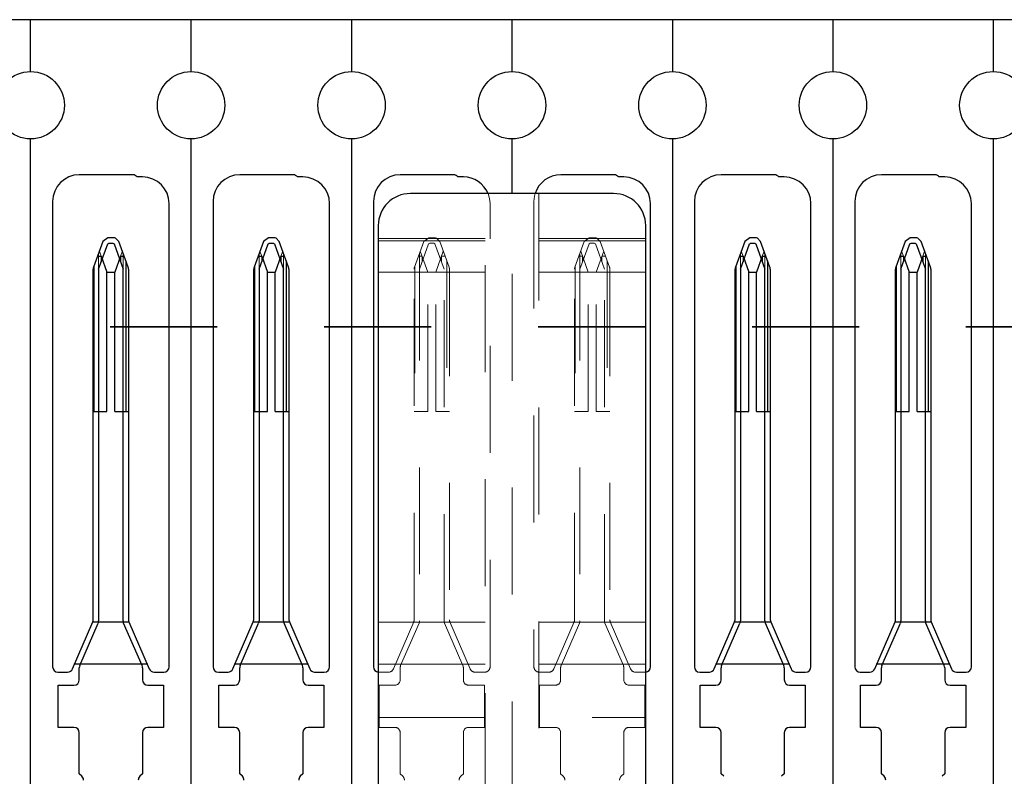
# Model space of a CAD drawing. Header units: inches. Extents: x 1880 to 2363, y -453 to -54.
# Tile 578 of 656: x 1907.293 to 1908.213, y -67.498 to -66.791. Entities that reach past the tile are written whole.
import ezdxf

# ---------------------------------------------------------------- set-up
doc = ezdxf.new("R2010")
doc.units = ezdxf.units.IN
doc.header["$LTSCALE"] = 0.5
doc.header["$MEASUREMENT"] = 0
doc.linetypes.add('HIDDEN', pattern=[0.225, 0.15, -0.075])
doc.linetypes.add('PHANTOM', pattern=[0.25, 0.125, -0.025, 0.025, -0.025, 0.025, -0.025])
doc.layers.add('APP-M-S', color=30, linetype='Continuous')
doc.layers.add('PUN-M-S3', color=8, linetype='Continuous')

msp = doc.modelspace()

# ---------------------------------------------------------------- linework, layer by layer
at = {"color": 7, "linetype": 'PHANTOM', "lineweight": 35}
msp.add_line((1914.67764, -67.07812), (1902.36134, -67.07812), dxfattribs=at)
at = {"layer": 'APP-M-S', "linetype": 'Continuous', "lineweight": 25}
for p, q in [((1907.45324, -66.79107), (1907.00324, -66.79107)), ((1907.30324, -66.83957), (1907.30324, -66.79107)), ((1907.90324, -66.79107), (1907.45324, -66.79107)), ((1907.45324, -66.83957), (1907.45324, -66.79107)), ((1907.60324, -66.79107), (1907.60324, -66.83957)), ((1907.75324, -66.83957), (1907.75324, -66.79107)), ((1907.90324, -66.79107), (1907.90324, -66.83957)), ((1908.20324, -66.79107), (1907.90324, -66.79107)), ((1908.05324, -66.79107), (1908.05324, -66.83957)), ((1909.85324, -66.79107), (1908.20324, -66.79107)), ((1908.20324, -66.83957), (1908.20324, -66.79107)), ((1907.30324, -67.82957), (1907.30324, -66.90257)), ((1907.45324, -67.82957), (1907.45324, -66.90257)), ((1907.60324, -66.90257), (1907.60324, -67.82957)), ((1907.75324, -66.95357), (1907.75324, -66.90257)), ((1907.90324, -66.90257), (1907.90324, -67.82957)), ((1908.05324, -66.90257), (1908.05324, -67.82957)), ((1908.20324, -67.82957), (1908.20324, -66.90257)), ((1907.39874, -66.93607), (1907.34874, -66.93607)), ((1907.40774, -66.93807), (1907.40274, -66.93807)), ((1907.54874, -66.93607), (1907.49874, -66.93607)), ((1907.55774, -66.93807), (1907.55274, -66.93807)), ((1907.69874, -66.93607), (1907.64874, -66.93607)), ((1907.70774, -66.93807), (1907.70274, -66.93807)), ((1907.84874, -66.93607), (1907.79874, -66.93607)), ((1907.85774, -66.93807), (1907.85274, -66.93807)), ((1907.99874, -66.93607), (1907.94874, -66.93607)), ((1908.00774, -66.93807), (1908.00274, -66.93807)), ((1908.14874, -66.93607), (1908.09874, -66.93607)), ((1908.15774, -66.93807), (1908.15274, -66.93807)), ((1907.32374, -66.96107), (1907.32374, -67.39607)), ((1907.43274, -67.39607), (1907.43274, -66.96307)), ((1907.47374, -66.96107), (1907.47374, -67.39607)), ((1907.58274, -67.39607), (1907.58274, -66.96307)), ((1907.62374, -66.96107), (1907.62374, -67.39607)), ((1907.88274, -67.39607), (1907.88274, -66.96307)), ((1907.92374, -66.96107), (1907.92374, -67.39607)), ((1908.03274, -67.39607), (1908.03274, -66.96307)), ((1908.07374, -66.96107), (1908.07374, -67.39607)), ((1908.18274, -67.39607), (1908.18274, -66.96307)), ((1907.37083, -66.99836), (1907.36204, -67.02251)), ((1907.36674, -67.02422), (1907.37531, -67.00067)), ((1907.37553, -66.99507), (1907.37083, -66.99836)), ((1907.37531, -67.00067), (1907.37633, -66.99992)), ((1907.38183, -66.99507), (1907.37553, -66.99507)), ((1907.37633, -66.99992), (1907.38014, -66.99992)), ((1907.38014, -66.99992), (1907.38117, -67.00067)), ((1907.38117, -67.00067), (1907.38974, -67.02422)), ((1907.38265, -66.99537), (1907.38183, -66.99507)), ((1907.38564, -66.99836), (1907.38265, -66.99537)), ((1907.39443, -67.02251), (1907.38564, -66.99836)), ((1907.52083, -66.99836), (1907.51204, -67.02251)), ((1907.51674, -67.02422), (1907.52531, -67.00067)), ((1907.52553, -66.99507), (1907.52083, -66.99836)), ((1907.52531, -67.00067), (1907.52633, -66.99992)), ((1907.53183, -66.99507), (1907.52553, -66.99507)), ((1907.52633, -66.99992), (1907.53014, -66.99992)), ((1907.53014, -66.99992), (1907.53117, -67.00067)), ((1907.53117, -67.00067), (1907.53974, -67.02422)), ((1907.53265, -66.99537), (1907.53183, -66.99507)), ((1907.53564, -66.99836), (1907.53265, -66.99537)), ((1907.54443, -67.02251), (1907.53564, -66.99836)), ((1907.97083, -66.99836), (1907.96204, -67.02251)), ((1907.96674, -67.02422), (1907.97531, -67.00067)), ((1907.97553, -66.99507), (1907.97083, -66.99836)), ((1907.97531, -67.00067), (1907.97633, -66.99992)), ((1907.98183, -66.99507), (1907.97553, -66.99507)), ((1907.97633, -66.99992), (1907.98014, -66.99992)), ((1907.98014, -66.99992), (1907.98117, -67.00067)), ((1907.98117, -67.00067), (1907.98974, -67.02422)), ((1907.98265, -66.99537), (1907.98183, -66.99507)), ((1907.98564, -66.99836), (1907.98265, -66.99537)), ((1907.99443, -67.02251), (1907.98564, -66.99836)), ((1908.12083, -66.99836), (1908.11204, -67.02251)), ((1908.11674, -67.02422), (1908.12531, -67.00067)), ((1908.12553, -66.99507), (1908.12083, -66.99836)), ((1908.12531, -67.00067), (1908.12633, -66.99992)), ((1908.13183, -66.99507), (1908.12553, -66.99507)), ((1908.12633, -66.99992), (1908.13014, -66.99992)), ((1908.13014, -66.99992), (1908.13117, -67.00067)), ((1908.13117, -67.00067), (1908.13974, -67.02422)), ((1908.13265, -66.99537), (1908.13183, -66.99507)), ((1908.13564, -66.99836), (1908.13265, -66.99537)), ((1908.14443, -67.02251), (1908.13564, -66.99836)), ((1907.36577, -67.01226), (1907.36924, -67.01226)), ((1907.36924, -67.01226), (1907.37459, -67.02697)), ((1907.36924, -67.01226), (1907.36924, -67.01735)), ((1907.38724, -67.01226), (1907.38188, -67.02697)), ((1907.38724, -67.01226), (1907.38724, -67.01735)), ((1907.38724, -67.01226), (1907.3907, -67.01226)), ((1907.51577, -67.01226), (1907.51924, -67.01226)), ((1907.51924, -67.01226), (1907.52459, -67.02697)), ((1907.51924, -67.01226), (1907.51924, -67.01735)), ((1907.53724, -67.01226), (1907.53188, -67.02697)), ((1907.53724, -67.01226), (1907.53724, -67.01735)), ((1907.53724, -67.01226), (1907.5407, -67.01226)), ((1907.96577, -67.01226), (1907.96924, -67.01226)), ((1907.96924, -67.01226), (1907.97459, -67.02697)), ((1907.96924, -67.01226), (1907.96924, -67.01735)), ((1907.98724, -67.01226), (1907.98188, -67.02697)), ((1907.98724, -67.01226), (1907.98724, -67.01735)), ((1907.98724, -67.01226), (1907.9907, -67.01226)), ((1908.11577, -67.01226), (1908.11924, -67.01226)), ((1908.11924, -67.01226), (1908.12459, -67.02697)), ((1908.11924, -67.01226), (1908.11924, -67.01735)), ((1908.13724, -67.01226), (1908.13188, -67.02697)), ((1908.13724, -67.01226), (1908.13724, -67.01735)), ((1908.13724, -67.01226), (1908.1407, -67.01226)), ((1907.36241, -67.0215), (1907.36241, -67.1574)), ((1907.39224, -67.01647), (1907.39224, -67.1574)), ((1907.51241, -67.0215), (1907.51241, -67.1574)), ((1907.54224, -67.01647), (1907.54224, -67.1574)), ((1907.96241, -67.0215), (1907.96241, -67.1574)), ((1907.99224, -67.01647), (1907.99224, -67.1574)), ((1908.11241, -67.0215), (1908.11241, -67.1574)), ((1908.14224, -67.01647), (1908.14224, -67.1574)), ((1907.36174, -67.35218), (1907.36174, -67.02422)), ((1907.36674, -67.02422), (1907.36674, -67.35322)), ((1907.37459, -67.02697), (1907.38188, -67.02697)), ((1907.37459, -67.1574), (1907.37459, -67.02697)), ((1907.38188, -67.1574), (1907.38188, -67.02697)), ((1907.38974, -67.35322), (1907.38974, -67.02422)), ((1907.39474, -67.02422), (1907.39474, -67.35218)), ((1907.51174, -67.35218), (1907.51174, -67.02422)), ((1907.51674, -67.02422), (1907.51674, -67.35322)), ((1907.52459, -67.1574), (1907.52459, -67.02697)), ((1907.52459, -67.02697), (1907.53188, -67.02697)), ((1907.53188, -67.1574), (1907.53188, -67.02697)), ((1907.53974, -67.35322), (1907.53974, -67.02422)), ((1907.54474, -67.02422), (1907.54474, -67.35218)), ((1907.96174, -67.35218), (1907.96174, -67.02422)), ((1907.96674, -67.02422), (1907.96674, -67.35322)), ((1907.97459, -67.1574), (1907.97459, -67.02697)), ((1907.97459, -67.02697), (1907.98188, -67.02697)), ((1907.98188, -67.1574), (1907.98188, -67.02697)), ((1907.98974, -67.35322), (1907.98974, -67.02422)), ((1907.99474, -67.02422), (1907.99474, -67.35218)), ((1908.11174, -67.35218), (1908.11174, -67.02422)), ((1908.11674, -67.02422), (1908.11674, -67.35322)), ((1908.12459, -67.1574), (1908.12459, -67.02697)), ((1908.12459, -67.02697), (1908.13188, -67.02697)), ((1908.13188, -67.1574), (1908.13188, -67.02697)), ((1908.13974, -67.35322), (1908.13974, -67.02422)), ((1908.14474, -67.02422), (1908.14474, -67.35218)), ((1907.36174, -67.1574), (1907.37459, -67.1574)), ((1907.38188, -67.1574), (1907.39474, -67.1574)), ((1907.51174, -67.1574), (1907.52459, -67.1574)), ((1907.53188, -67.1574), (1907.54474, -67.1574)), ((1907.96174, -67.1574), (1907.97459, -67.1574)), ((1907.98188, -67.1574), (1907.99474, -67.1574)), ((1908.11174, -67.1574), (1908.12459, -67.1574)), ((1908.13188, -67.1574), (1908.14474, -67.1574)), ((1907.34235, -67.39805), (1907.36132, -67.35417)), ((1907.34912, -67.39499), (1907.36632, -67.3552)), ((1907.39518, -67.35425), (1907.36129, -67.35425)), ((1907.36663, -67.35425), (1907.36632, -67.3552)), ((1907.39015, -67.3552), (1907.38984, -67.35425)), ((1907.40735, -67.39499), (1907.39015, -67.3552)), ((1907.39515, -67.35417), (1907.41412, -67.39805)), ((1907.49235, -67.39805), (1907.51132, -67.35417)), ((1907.49912, -67.39499), (1907.51632, -67.3552)), ((1907.51663, -67.35425), (1907.51129, -67.35425)), ((1907.51663, -67.35425), (1907.51632, -67.3552)), ((1907.54518, -67.35425), (1907.51663, -67.35425)), ((1907.54015, -67.3552), (1907.53984, -67.35425)), ((1907.55735, -67.39499), (1907.54015, -67.3552)), ((1907.54515, -67.35417), (1907.56412, -67.39805)), ((1907.94235, -67.39805), (1907.96132, -67.35417)), ((1907.94912, -67.39499), (1907.96632, -67.3552)), ((1907.99518, -67.35425), (1907.96129, -67.35425)), ((1907.96663, -67.35425), (1907.96632, -67.3552)), ((1907.99015, -67.3552), (1907.98984, -67.35425)), ((1908.00735, -67.39499), (1907.99015, -67.3552)), ((1907.99515, -67.35417), (1908.01412, -67.39805)), ((1908.09235, -67.39805), (1908.11132, -67.35417)), ((1908.09912, -67.39499), (1908.11632, -67.3552)), ((1908.14518, -67.35425), (1908.11129, -67.35425)), ((1908.11663, -67.35425), (1908.11632, -67.3552)), ((1908.14015, -67.3552), (1908.13984, -67.35425)), ((1908.15735, -67.39499), (1908.14015, -67.3552)), ((1908.14515, -67.35417), (1908.16412, -67.39805)), ((1907.41221, -67.39362), (1907.34426, -67.39362)), ((1907.34871, -67.40831), (1907.34871, -67.39697)), ((1907.40776, -67.39697), (1907.40776, -67.40831)), ((1907.56221, -67.39362), (1907.49426, -67.39362)), ((1907.49871, -67.40831), (1907.49871, -67.39697)), ((1907.55776, -67.39697), (1907.55776, -67.40831)), ((1908.01221, -67.39362), (1907.94426, -67.39362)), ((1907.94871, -67.40831), (1907.94871, -67.39697)), ((1908.00776, -67.39697), (1908.00776, -67.40831)), ((1908.16221, -67.39362), (1908.09426, -67.39362)), ((1908.09871, -67.40831), (1908.09871, -67.39697)), ((1908.15776, -67.39697), (1908.15776, -67.40831)), ((1907.32874, -67.40107), (1907.33776, -67.40107)), ((1907.41871, -67.40107), (1907.42774, -67.40107)), ((1907.47874, -67.40107), (1907.48776, -67.40107)), ((1907.56871, -67.40107), (1907.57774, -67.40107)), ((1907.92874, -67.40107), (1907.93776, -67.40107)), ((1908.01871, -67.40107), (1908.02774, -67.40107)), ((1908.07874, -67.40107), (1908.08776, -67.40107)), ((1908.16871, -67.40107), (1908.17774, -67.40107)), ((1907.32902, -67.41331), (1907.34371, -67.41331)), ((1907.32902, -67.45268), (1907.32902, -67.41331)), ((1907.41276, -67.41331), (1907.42745, -67.41331)), ((1907.42745, -67.41331), (1907.42745, -67.45268)), ((1907.47902, -67.41331), (1907.49371, -67.41331)), ((1907.47902, -67.45268), (1907.47902, -67.41331)), ((1907.56276, -67.41331), (1907.57745, -67.41331)), ((1907.57745, -67.41331), (1907.57745, -67.45268)), ((1907.92902, -67.41331), (1907.94371, -67.41331)), ((1907.92902, -67.45268), (1907.92902, -67.41331)), ((1908.01276, -67.41331), (1908.02745, -67.41331)), ((1908.02745, -67.41331), (1908.02745, -67.45268)), ((1908.07902, -67.41331), (1908.09371, -67.41331)), ((1908.07902, -67.45268), (1908.07902, -67.41331)), ((1908.16276, -67.41331), (1908.17745, -67.41331)), ((1908.17745, -67.41331), (1908.17745, -67.45268)), ((1907.34371, -67.45268), (1907.32902, -67.45268)), ((1907.42745, -67.45268), (1907.41276, -67.45268)), ((1907.49371, -67.45268), (1907.47902, -67.45268)), ((1907.57745, -67.45268), (1907.56276, -67.45268)), ((1907.94371, -67.45268), (1907.92902, -67.45268)), ((1908.02745, -67.45268), (1908.01276, -67.45268)), ((1908.09371, -67.45268), (1908.07902, -67.45268)), ((1908.17745, -67.45268), (1908.16276, -67.45268)), ((1907.34871, -67.49599), (1907.34871, -67.45768)), ((1907.40776, -67.45768), (1907.40776, -67.49599)), ((1907.49871, -67.49599), (1907.49871, -67.45768)), ((1907.55776, -67.45768), (1907.55776, -67.49599)), ((1907.94871, -67.49599), (1907.94871, -67.45768)), ((1908.00776, -67.45768), (1908.00776, -67.49599)), ((1908.09871, -67.49599), (1908.09871, -67.45768)), ((1908.15776, -67.45768), (1908.15776, -67.49599)), ((1907.35118, -67.49846), (1907.34871, -67.49599)), ((1907.40776, -67.49599), (1907.40529, -67.49846)), ((1907.50118, -67.49846), (1907.49871, -67.49599)), ((1907.55776, -67.49599), (1907.55529, -67.49846)), ((1907.95118, -67.49846), (1907.94871, -67.49599)), ((1908.00776, -67.49599), (1908.00529, -67.49846)), ((1908.10118, -67.49846), (1908.09871, -67.49599)), ((1908.15776, -67.49599), (1908.15529, -67.49846))]:
    msp.add_line(p, q, dxfattribs=at)
at = {"layer": 'APP-M-S', "linetype": 'HIDDEN', "lineweight": 18}
for p, q in [((1907.73226, -66.95819), (1907.73086, -66.95357)), ((1907.75324, -67.52857), (1907.75324, -66.95357)), ((1907.77422, -66.95619), (1907.77374, -66.96107)), ((1907.77489, -66.95357), (1907.77422, -66.95619)), ((1907.73274, -66.96307), (1907.73226, -66.95819)), ((1907.73274, -67.39607), (1907.73274, -66.96307)), ((1907.77374, -66.96107), (1907.77374, -67.39607)), ((1907.67083, -66.99836), (1907.66204, -67.02251)), ((1907.66674, -67.02422), (1907.67531, -67.00067)), ((1907.67553, -66.99507), (1907.67083, -66.99836)), ((1907.67531, -67.00067), (1907.67633, -66.99992)), ((1907.68183, -66.99507), (1907.67553, -66.99507)), ((1907.67633, -66.99992), (1907.68014, -66.99992)), ((1907.68014, -66.99992), (1907.68117, -67.00067)), ((1907.68117, -67.00067), (1907.68974, -67.02422)), ((1907.68265, -66.99537), (1907.68183, -66.99507)), ((1907.68564, -66.99836), (1907.68265, -66.99537)), ((1907.69443, -67.02251), (1907.68564, -66.99836)), ((1907.82083, -66.99836), (1907.81204, -67.02251)), ((1907.81674, -67.02422), (1907.82531, -67.00067)), ((1907.82553, -66.99507), (1907.82083, -66.99836)), ((1907.82531, -67.00067), (1907.82633, -66.99992)), ((1907.83183, -66.99507), (1907.82553, -66.99507)), ((1907.82633, -66.99992), (1907.83014, -66.99992)), ((1907.83014, -66.99992), (1907.83117, -67.00067)), ((1907.83117, -67.00067), (1907.83974, -67.02422)), ((1907.83265, -66.99537), (1907.83183, -66.99507)), ((1907.83564, -66.99836), (1907.83265, -66.99537)), ((1907.84443, -67.02251), (1907.83564, -66.99836)), ((1907.36674, -67.0096), (1907.36674, -67.02422)), ((1907.3675, -67.00749), (1907.36924, -67.01226)), ((1907.38724, -67.01226), (1907.38897, -67.00749)), ((1907.38974, -67.0096), (1907.38974, -67.02422)), ((1907.51674, -67.0096), (1907.51674, -67.02422)), ((1907.5175, -67.00749), (1907.51924, -67.01226)), ((1907.53724, -67.01226), (1907.53897, -67.00749)), ((1907.53974, -67.0096), (1907.53974, -67.02422)), ((1907.66577, -67.01226), (1907.66924, -67.01226)), ((1907.66674, -67.0096), (1907.66674, -67.35322)), ((1907.6675, -67.00749), (1907.67459, -67.02697)), ((1907.66924, -67.01226), (1907.66924, -67.01735)), ((1907.68897, -67.00749), (1907.68188, -67.02697)), ((1907.68724, -67.01226), (1907.6907, -67.01226)), ((1907.68724, -67.01226), (1907.68724, -67.01735)), ((1907.68974, -67.35322), (1907.68974, -67.0096)), ((1907.81577, -67.01226), (1907.81924, -67.01226)), ((1907.81674, -67.0096), (1907.81674, -67.35322)), ((1907.8175, -67.00749), (1907.82459, -67.02697)), ((1907.81924, -67.01226), (1907.81924, -67.01735)), ((1907.83897, -67.00749), (1907.83188, -67.02697)), ((1907.83724, -67.01226), (1907.8407, -67.01226)), ((1907.83724, -67.01226), (1907.83724, -67.01735)), ((1907.83974, -67.35322), (1907.83974, -67.0096)), ((1907.96674, -67.0096), (1907.96674, -67.02422)), ((1907.9675, -67.00749), (1907.96924, -67.01226)), ((1907.98724, -67.01226), (1907.98897, -67.00749)), ((1907.98974, -67.0096), (1907.98974, -67.02422)), ((1908.11674, -67.0096), (1908.11674, -67.02422)), ((1908.1175, -67.00749), (1908.11924, -67.01226)), ((1908.13724, -67.01226), (1908.13897, -67.00749)), ((1908.13974, -67.0096), (1908.13974, -67.02422)), ((1907.66241, -67.0215), (1907.66241, -67.1574)), ((1907.69224, -67.01647), (1907.69224, -67.1574)), ((1907.81241, -67.0215), (1907.81241, -67.1574)), ((1907.84224, -67.01647), (1907.84224, -67.1574)), ((1907.66174, -67.35218), (1907.66174, -67.02422)), ((1907.67459, -67.1574), (1907.67459, -67.02697)), ((1907.67459, -67.02697), (1907.68188, -67.02697)), ((1907.68188, -67.1574), (1907.68188, -67.02697)), ((1907.69474, -67.02422), (1907.69474, -67.35218)), ((1907.81174, -67.35218), (1907.81174, -67.02422)), ((1907.82459, -67.02697), (1907.83188, -67.02697)), ((1907.82459, -67.1574), (1907.82459, -67.02697)), ((1907.83188, -67.1574), (1907.83188, -67.02697)), ((1907.84474, -67.02422), (1907.84474, -67.35218)), ((1907.66174, -67.1574), (1907.67459, -67.1574)), ((1907.68188, -67.1574), (1907.69474, -67.1574)), ((1907.81174, -67.1574), (1907.82459, -67.1574)), ((1907.83188, -67.1574), (1907.84474, -67.1574)), ((1907.64235, -67.39805), (1907.66132, -67.35417)), ((1907.64912, -67.39499), (1907.66632, -67.3552)), ((1907.69518, -67.35425), (1907.66129, -67.35425)), ((1907.66663, -67.35425), (1907.66632, -67.3552)), ((1907.69015, -67.3552), (1907.68984, -67.35425)), ((1907.70735, -67.39499), (1907.69015, -67.3552)), ((1907.69515, -67.35417), (1907.71412, -67.39805)), ((1907.79235, -67.39805), (1907.81132, -67.35417)), ((1907.79912, -67.39499), (1907.81632, -67.3552)), ((1907.83984, -67.35425), (1907.81129, -67.35425)), ((1907.81663, -67.35425), (1907.81632, -67.3552)), ((1907.84015, -67.3552), (1907.83984, -67.35425)), ((1907.84518, -67.35425), (1907.83984, -67.35425)), ((1907.85735, -67.39499), (1907.84015, -67.3552)), ((1907.84515, -67.35417), (1907.86412, -67.39805)), ((1907.71221, -67.39362), (1907.64426, -67.39362)), ((1907.64871, -67.40831), (1907.64871, -67.39697)), ((1907.70776, -67.39697), (1907.70776, -67.40831)), ((1907.86221, -67.39362), (1907.79426, -67.39362)), ((1907.79871, -67.40831), (1907.79871, -67.39697)), ((1907.85776, -67.39697), (1907.85776, -67.40831)), ((1907.62824, -67.40104), (1907.62874, -67.40107)), ((1907.62874, -67.40107), (1907.63776, -67.40107)), ((1907.71871, -67.40107), (1907.72774, -67.40107)), ((1907.77874, -67.40107), (1907.78776, -67.40107)), ((1907.86871, -67.40107), (1907.87774, -67.40107)), ((1907.87774, -67.40107), (1907.87824, -67.40104)), ((1907.62902, -67.41331), (1907.64371, -67.41331)), ((1907.62902, -67.45268), (1907.62902, -67.41331)), ((1907.71276, -67.41331), (1907.72745, -67.41331)), ((1907.72745, -67.41331), (1907.72745, -67.45268)), ((1907.77902, -67.41331), (1907.79371, -67.41331)), ((1907.77902, -67.45268), (1907.77902, -67.41331)), ((1907.86276, -67.41331), (1907.87745, -67.41331)), ((1907.87745, -67.41331), (1907.87745, -67.45268)), ((1907.64371, -67.45268), (1907.62902, -67.45268)), ((1907.72745, -67.45268), (1907.71276, -67.45268)), ((1907.79371, -67.45268), (1907.77902, -67.45268)), ((1907.87745, -67.45268), (1907.86276, -67.45268)), ((1907.64871, -67.49599), (1907.64871, -67.45768)), ((1907.70776, -67.45768), (1907.70776, -67.49599)), ((1907.79871, -67.49599), (1907.79871, -67.45768)), ((1907.85776, -67.45768), (1907.85776, -67.49599)), ((1907.65118, -67.49846), (1907.64871, -67.49599)), ((1907.70776, -67.49599), (1907.70529, -67.49846)), ((1907.80118, -67.49846), (1907.79871, -67.49599)), ((1907.85776, -67.49599), (1907.85529, -67.49846))]:
    msp.add_line(p, q, dxfattribs=at)
at = {"layer": 'APP-M-S', "linetype": 'Continuous', "lineweight": 25}
for centre in [(1907.30324, -66.87107), (1907.45324, -66.87107), (1907.60324, -66.87107), (1907.75324, -66.87107), (1907.90324, -66.87107), (1908.05324, -66.87107), (1908.20324, -66.87107)]:
    msp.add_circle(centre, 0.0315, dxfattribs=at)
for centre, radius, start, end in [((1907.34874, -66.96107), 0.025, 90, 180), ((1907.39874, -66.94107), 0.005, 36.8699, 90), ((1907.40774, -66.96307), 0.025, 0, 90), ((1907.49874, -66.96107), 0.025, 90, 180), ((1907.54874, -66.94107), 0.005, 36.8699, 90), ((1907.55774, -66.96307), 0.025, 0, 90), ((1907.64874, -66.96107), 0.025, 90, 180), ((1907.69874, -66.94107), 0.005, 36.8699, 90), ((1907.70774, -66.96307), 0.025, 22.33368, 90), ((1907.79874, -66.96107), 0.025, 90, 162.5424), ((1907.84874, -66.94107), 0.005, 36.8699, 90), ((1907.85774, -66.96307), 0.025, 0, 90), ((1907.94874, -66.96107), 0.025, 90, 180), ((1907.99874, -66.94107), 0.005, 36.8699, 90), ((1908.00774, -66.96307), 0.025, 0, 90), ((1908.09874, -66.96107), 0.025, 90, 180), ((1908.14874, -66.94107), 0.005, 36.8699, 90), ((1908.15774, -66.96307), 0.025, 0, 90), ((1907.36674, -67.02422), 0.005, 160, 180), ((1907.38974, -67.02422), 0.005, 0, 20), ((1907.51674, -67.02422), 0.005, 160, 180), ((1907.53974, -67.02422), 0.005, 0, 20), ((1907.96674, -67.02422), 0.005, 160, 180), ((1907.98974, -67.02422), 0.005, 0, 20), ((1908.11674, -67.02422), 0.005, 160, 180), ((1908.13974, -67.02422), 0.005, 0, 20), ((1907.35674, -67.35218), 0.005, 336.61152, 0), ((1907.39974, -67.35218), 0.005, 180, 203.38848), ((1907.50674, -67.35218), 0.005, 336.61152, 0), ((1907.54974, -67.35218), 0.005, 180, 203.38848), ((1907.95674, -67.35218), 0.005, 336.61152, 0), ((1907.99974, -67.35218), 0.005, 180, 203.38848), ((1908.10674, -67.35218), 0.005, 336.61152, 0), ((1908.14974, -67.35218), 0.005, 180, 203.38848), ((1907.36174, -67.35322), 0.005, 348.05426, 0), ((1907.39474, -67.35322), 0.005, 180, 191.94574), ((1907.51174, -67.35322), 0.005, 348.05426, 0), ((1907.54474, -67.35322), 0.005, 180, 191.94574), ((1907.96174, -67.35322), 0.005, 348.05426, 0), ((1907.99474, -67.35322), 0.005, 180, 191.94574), ((1908.11174, -67.35322), 0.005, 348.05426, 0), ((1908.14474, -67.35322), 0.005, 180, 191.94574), ((1907.32874, -67.39607), 0.005, 180, 270), ((1907.33776, -67.39607), 0.005, 270, 336.61152), ((1907.35371, -67.39697), 0.005, 156.61152, 180), ((1907.40276, -67.39697), 0.005, 0, 23.38848), ((1907.41871, -67.39607), 0.005, 203.38848, 270), ((1907.42774, -67.39607), 0.005, 270, 0), ((1907.47874, -67.39607), 0.005, 180, 270), ((1907.48776, -67.39607), 0.005, 270, 336.61152), ((1907.50371, -67.39697), 0.005, 156.61152, 180), ((1907.55276, -67.39697), 0.005, 0, 23.38848), ((1907.56871, -67.39607), 0.005, 203.38848, 270), ((1907.57774, -67.39607), 0.005, 270, 0), ((1907.62874, -67.39607), 0.005, 180, 264.26083), ((1907.87774, -67.39607), 0.005, 275.73917, 0), ((1907.92874, -67.39607), 0.005, 180, 270), ((1907.93776, -67.39607), 0.005, 270, 336.61152), ((1907.95371, -67.39697), 0.005, 156.61152, 180), ((1908.00276, -67.39697), 0.005, 0, 23.38848), ((1908.01871, -67.39607), 0.005, 203.38848, 270), ((1908.02774, -67.39607), 0.005, 270, 0), ((1908.07874, -67.39607), 0.005, 180, 270), ((1908.08776, -67.39607), 0.005, 270, 336.61152), ((1908.10371, -67.39697), 0.005, 156.61152, 180), ((1908.15276, -67.39697), 0.005, 0, 23.38848), ((1908.16871, -67.39607), 0.005, 203.38848, 270), ((1908.17774, -67.39607), 0.005, 270, 0), ((1907.34371, -67.40831), 0.005, 270, 0), ((1907.41276, -67.40831), 0.005, 180, 270), ((1907.49371, -67.40831), 0.005, 270, 0), ((1907.56276, -67.40831), 0.005, 180, 270), ((1907.94371, -67.40831), 0.005, 270, 0), ((1908.01276, -67.40831), 0.005, 180, 270), ((1908.09371, -67.40831), 0.005, 270, 0), ((1908.16276, -67.40831), 0.005, 180, 270), ((1907.34371, -67.45768), 0.005, 0, 90), ((1907.41276, -67.45768), 0.005, 90, 180), ((1907.49371, -67.45768), 0.005, 0, 90), ((1907.56276, -67.45768), 0.005, 90, 180), ((1907.94371, -67.45768), 0.005, 0, 90), ((1908.01276, -67.45768), 0.005, 90, 180), ((1908.09371, -67.45768), 0.005, 0, 90), ((1908.16276, -67.45768), 0.005, 90, 180), ((1907.34765, -67.50199), 0.005, 0, 45), ((1907.40883, -67.50199), 0.005, 135, 180), ((1907.49765, -67.50199), 0.005, 0, 45), ((1907.55883, -67.50199), 0.005, 135, 180), ((1908.09765, -67.50199), 0.005, 0, 45)]:
    msp.add_arc(centre, radius, start, end, dxfattribs=at)
at = {"layer": 'APP-M-S', "linetype": 'HIDDEN', "lineweight": 18}
for centre, start, end in [((1907.66674, -67.02422), 160, 180), ((1907.68974, -67.02422), 0, 20), ((1907.81674, -67.02422), 160, 180), ((1907.83974, -67.02422), 0, 20), ((1907.65674, -67.35218), 336.61152, 0), ((1907.69974, -67.35218), 180, 203.38848), ((1907.80674, -67.35218), 336.61152, 0), ((1907.84974, -67.35218), 180, 203.38848), ((1907.66174, -67.35322), 348.05426, 0), ((1907.69474, -67.35322), 180, 191.94574), ((1907.81174, -67.35322), 348.05426, 0), ((1907.84474, -67.35322), 180, 191.94574), ((1907.63776, -67.39607), 270, 336.61152), ((1907.65371, -67.39697), 156.61152, 180), ((1907.70276, -67.39697), 0, 23.38848), ((1907.71871, -67.39607), 203.38848, 270), ((1907.72774, -67.39607), 270, 0), ((1907.77874, -67.39607), 180, 270), ((1907.78776, -67.39607), 270, 336.61152), ((1907.80371, -67.39697), 156.61152, 180), ((1907.85276, -67.39697), 0, 23.38848), ((1907.86871, -67.39607), 203.38848, 270), ((1907.64371, -67.40831), 270, 0), ((1907.71276, -67.40831), 180, 270), ((1907.79371, -67.40831), 270, 0), ((1907.86276, -67.40831), 180, 270), ((1907.64371, -67.45768), 0, 90), ((1907.71276, -67.45768), 90, 180), ((1907.79371, -67.45768), 0, 90), ((1907.86276, -67.45768), 90, 180), ((1907.64765, -67.50199), 0, 45), ((1907.70883, -67.50199), 135, 180), ((1907.79765, -67.50199), 0, 45), ((1907.85883, -67.50199), 135, 180)]:
    msp.add_arc(centre, 0.005, start, end, dxfattribs=at)
at = {"layer": 'PUN-M-S3', "linetype": 'Continuous', "lineweight": 25}
for p, q in [((1907.84824, -66.95357), (1907.65824, -66.95357)), ((1907.62824, -66.98357), (1907.62824, -67.51357)), ((1907.87824, -67.51357), (1907.87824, -66.98357))]:
    msp.add_line(p, q, dxfattribs=at)
at = {"layer": 'PUN-M-S3', "linetype": 'HIDDEN', "lineweight": 18}
for p, q in [((1907.72824, -67.5206), (1907.72824, -66.95357)), ((1907.77824, -66.95357), (1907.77824, -67.5206)), ((1907.72824, -66.99564), (1907.62824, -66.99564)), ((1907.72824, -66.99779), (1907.62824, -66.99779)), ((1907.87824, -66.99564), (1907.77824, -66.99564)), ((1907.87824, -66.99779), (1907.77824, -66.99779)), ((1907.62824, -67.02697), (1907.72824, -67.02697)), ((1907.77824, -67.02697), (1907.87824, -67.02697)), ((1907.72824, -67.35425), (1907.62824, -67.35425)), ((1907.87824, -67.35425), (1907.77824, -67.35425)), ((1907.62824, -67.39362), (1907.72824, -67.39362)), ((1907.77824, -67.39362), (1907.87824, -67.39362)), ((1907.62824, -67.44362), (1907.87824, -67.44362))]:
    msp.add_line(p, q, dxfattribs=at)
at = {"layer": 'PUN-M-S3', "linetype": 'Continuous', "lineweight": 25}
for centre, start, end in [((1907.65824, -66.98357), 90, 180), ((1907.84824, -66.98357), 0, 90)]:
    msp.add_arc(centre, 0.03, start, end, dxfattribs=at)

doc.saveas('drawing.dxf')
